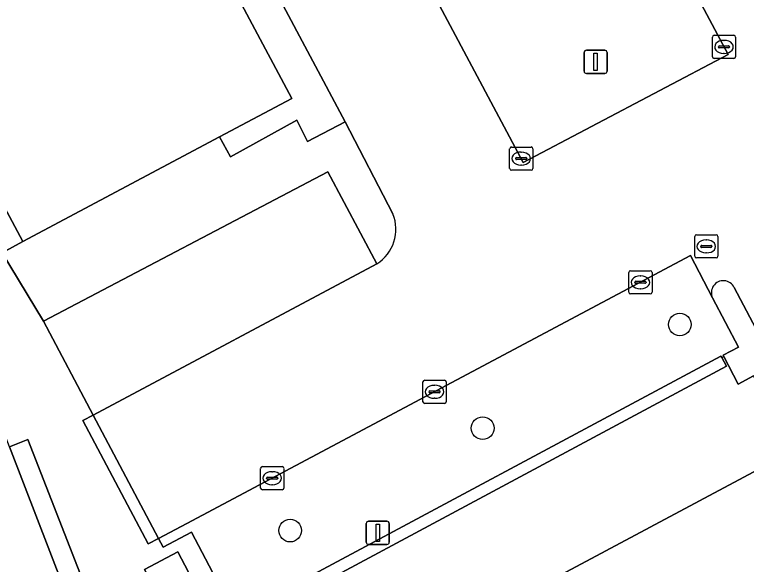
# Model space of a CAD drawing. Extents: x 160304 to 160955, y 383684 to 384161.
# Drawn here: x 160780.6 to 160812.14, y 383935.34 to 383959.05 of the extents above; entities that cross this region are included whole.
import ezdxf

# ---------------------------------------------------------------- set-up
doc = ezdxf.new("R2010")
doc.units = 0
for name, color, linetype in [('IMGEO_Boom', 7, 'Continuous'), ('IMGEO_Erf', 7, 'Continuous'), ('IMGEO_Groenvoorziening', 7, 'Continuous'), ('IMGEO_Kolk', 7, 'Continuous'), ('IMGEO_Lichtmast', 7, 'Continuous'), ('IMGEO_Pand', 7, 'Continuous'), ('IMGEO_Parkeervlak_open', 7, 'Continuous'), ('IMGEO_Rijbaan_lokaal_open', 7, 'Continuous'), ('IMGEO_Rioolput', 7, 'Continuous'), ('IMGEO_Verkeerseiland_open', 7, 'Continuous'), ('IMGEO_Voetpad_gesloten', 7, 'Continuous'), ('IMGEO_Voetpad_open', 7, 'Continuous')]:
    doc.layers.add(name, color=color, linetype=linetype)

msp = doc.modelspace()

# ---------------------------------------------------------------- linework, layer by layer
at = {"layer": 'IMGEO_Boom'}
for centre in [(160809.27, 383945.682), (160800.773, 383941.214), (160792.476, 383936.796)]:
    msp.add_circle(centre, 0.489, dxfattribs=at)
at = {"layer": 'IMGEO_Erf'}
for points in [[(160773.144, 383991.809), (160792.547, 383955.437), (160789.439, 383953.779), (160789.901, 383952.915), (160792.759, 383954.5), (160793.228, 383953.573), (160794.841, 383954.422), (160783.352, 383976.011), (160781.236, 383979.986), (160780.405, 383981.548)], [(160780.073, 383948.774), (160780.961, 383949.257), (160774.814, 383960.781)]]:
    msp.add_lwpolyline(points, dxfattribs=at)
at = {"layer": 'IMGEO_Groenvoorziening'}
msp.add_lwpolyline([(160811.073, 383944.262), (160811.041, 383944.322), (160791.889, 383934.047), (160791.984, 383933.871), (160792.126, 383933.607), (160811.278, 383943.881)], close=True, dxfattribs=at)
at = {"layer": 'IMGEO_Kolk'}
for p, q in [((160810.672, 383957.23), (160810.672, 383958.082)), ((160810.747, 383958.156), (160811.599, 383958.156)), ((160811.16, 383957.936), (160811.185, 383957.936)), ((160811.673, 383958.082), (160811.673, 383957.23)), ((160810.931, 383957.65), (160810.931, 383957.662)), ((160811.369, 383957.613), (160810.971, 383957.613)), ((160810.974, 383957.699), (160811.372, 383957.699)), ((160811.415, 383957.662), (160811.415, 383957.65)), ((160811.183, 383957.376), (160811.158, 383957.376)), ((160811.599, 383957.156), (160810.747, 383957.156)), ((160801.936, 383952.412), (160801.936, 383953.264)), ((160802.011, 383953.338), (160802.863, 383953.338)), ((160802.937, 383953.264), (160802.937, 383952.412)), ((160802.195, 383952.832), (160802.195, 383952.844)), ((160802.238, 383952.881), (160802.636, 383952.881)), ((160802.424, 383953.118), (160802.449, 383953.118)), ((160802.679, 383952.844), (160802.679, 383952.832)), ((160802.633, 383952.795), (160802.235, 383952.795)), ((160802.447, 383952.558), (160802.422, 383952.558)), ((160802.863, 383952.338), (160802.011, 383952.338)), ((160807.07, 383947.077), (160807.07, 383947.929)), ((160807.145, 383948.003), (160807.997, 383948.003)), ((160808.071, 383947.929), (160808.071, 383947.077)), ((160807.329, 383947.497), (160807.329, 383947.509)), ((160807.372, 383947.546), (160807.77, 383947.546)), ((160807.558, 383947.783), (160807.583, 383947.783)), ((160807.813, 383947.509), (160807.813, 383947.497)), ((160807.767, 383947.46), (160807.369, 383947.46)), ((160807.581, 383947.223), (160807.556, 383947.223)), ((160807.997, 383947.003), (160807.145, 383947.003)), ((160798.2, 383942.354), (160798.2, 383943.206)), ((160798.275, 383943.28), (160799.127, 383943.28)), ((160799.201, 383943.206), (160799.201, 383942.354)), ((160798.459, 383942.774), (160798.459, 383942.786)), ((160798.502, 383942.823), (160798.9, 383942.823)), ((160798.688, 383943.06), (160798.713, 383943.06)), ((160798.943, 383942.786), (160798.943, 383942.774)), ((160798.897, 383942.737), (160798.499, 383942.737)), ((160798.711, 383942.5), (160798.686, 383942.5)), ((160799.127, 383942.28), (160798.275, 383942.28)), ((160791.204, 383938.628), (160791.204, 383939.48)), ((160791.279, 383939.554), (160792.131, 383939.554)), ((160791.692, 383939.334), (160791.717, 383939.334)), ((160792.205, 383939.48), (160792.205, 383938.628)), ((160791.463, 383939.048), (160791.463, 383939.06)), ((160791.901, 383939.011), (160791.503, 383939.011)), ((160791.506, 383939.097), (160791.904, 383939.097)), ((160791.947, 383939.06), (160791.947, 383939.048)), ((160791.715, 383938.774), (160791.69, 383938.774)), ((160792.131, 383938.554), (160791.279, 383938.554))]:
    msp.add_line(p, q, dxfattribs=at)
for points in [[(160810.672, 383957.23), (160810.672, 383958.082)], [(160810.747, 383958.156), (160811.599, 383958.156)], [(160811.673, 383958.082), (160811.673, 383957.23)], [(160811.599, 383957.156), (160810.747, 383957.156)], [(160801.936, 383952.412), (160801.936, 383953.264)], [(160802.011, 383953.338), (160802.863, 383953.338)], [(160802.937, 383953.264), (160802.937, 383952.412)], [(160802.863, 383952.338), (160802.011, 383952.338)], [(160807.07, 383947.077), (160807.07, 383947.929)], [(160807.145, 383948.003), (160807.997, 383948.003)], [(160808.071, 383947.929), (160808.071, 383947.077)], [(160807.997, 383947.003), (160807.145, 383947.003)], [(160798.2, 383942.354), (160798.2, 383943.206)], [(160798.275, 383943.28), (160799.127, 383943.28)], [(160799.201, 383943.206), (160799.201, 383942.354)], [(160799.127, 383942.28), (160798.275, 383942.28)], [(160791.204, 383938.628), (160791.204, 383939.48)], [(160791.279, 383939.554), (160792.131, 383939.554)], [(160792.205, 383939.48), (160792.205, 383938.628)], [(160792.131, 383938.554), (160791.279, 383938.554)]]:
    msp.add_lwpolyline(points, dxfattribs=at)
for centre, radius, start, end in [((160810.749, 383958.08), 0.0765, 91.552, 178.448), ((160810.749, 383958.08), 0.0765, 91.552, 178.448), ((160811.597, 383958.08), 0.0765, 1.552, 88.448), ((160811.597, 383958.08), 0.0765, 1.552, 88.448), ((160810.971, 383957.659), 0.0403, 85.8775, 175.7526), ((160810.968, 383957.649), 0.0366, 178.938, 274.7102), ((160811.372, 383957.656), 0.043, 264.8664, 352.4533), ((160811.376, 383957.661), 0.0386, 1.7309, 96.639), ((160810.749, 383957.232), 0.0765, 181.552, 268.448), ((160810.749, 383957.232), 0.0765, 181.552, 268.448), ((160811.597, 383957.232), 0.0765, 271.552, 358.448), ((160811.597, 383957.232), 0.0765, 271.552, 358.448), ((160802.013, 383953.262), 0.0765, 91.552, 178.448), ((160802.013, 383953.262), 0.0765, 91.552, 178.448), ((160802.861, 383953.262), 0.0765, 1.552, 88.448), ((160802.861, 383953.262), 0.0765, 1.552, 88.448), ((160802.235, 383952.841), 0.0403, 85.8775, 175.7526), ((160802.64, 383952.843), 0.0386, 1.7309, 96.639), ((160802.232, 383952.831), 0.0366, 178.938, 274.7102), ((160802.636, 383952.838), 0.043, 264.8664, 352.4533), ((160802.013, 383952.414), 0.0765, 181.552, 268.448), ((160802.013, 383952.414), 0.0765, 181.552, 268.448), ((160802.861, 383952.414), 0.0765, 271.552, 358.448), ((160802.861, 383952.414), 0.0765, 271.552, 358.448), ((160807.147, 383947.927), 0.0765, 91.552, 178.448), ((160807.147, 383947.927), 0.0765, 91.552, 178.448), ((160807.995, 383947.927), 0.0765, 1.552, 88.448), ((160807.995, 383947.927), 0.0765, 1.552, 88.448), ((160807.369, 383947.506), 0.0403, 85.8775, 175.7526), ((160807.366, 383947.496), 0.0366, 178.938, 274.7102), ((160807.77, 383947.503), 0.043, 264.8664, 352.4533), ((160807.774, 383947.508), 0.0386, 1.7309, 96.639), ((160807.147, 383947.079), 0.0765, 181.552, 268.448), ((160807.147, 383947.079), 0.0765, 181.552, 268.448), ((160807.995, 383947.079), 0.0765, 271.552, 358.448), ((160807.995, 383947.079), 0.0765, 271.552, 358.448), ((160798.277, 383943.204), 0.0765, 91.552, 178.448), ((160798.277, 383943.204), 0.0765, 91.552, 178.448), ((160799.125, 383943.204), 0.0765, 1.552, 88.448), ((160799.125, 383943.204), 0.0765, 1.552, 88.448), ((160798.499, 383942.783), 0.0403, 85.8775, 175.7526), ((160798.496, 383942.773), 0.0366, 178.938, 274.7102), ((160798.9, 383942.78), 0.043, 264.8664, 352.4533), ((160798.904, 383942.785), 0.0386, 1.7309, 96.639), ((160798.277, 383942.356), 0.0765, 181.552, 268.448), ((160798.277, 383942.356), 0.0765, 181.552, 268.448), ((160799.125, 383942.356), 0.0765, 271.552, 358.448), ((160799.125, 383942.356), 0.0765, 271.552, 358.448), ((160791.281, 383939.478), 0.0765, 91.552, 178.448), ((160791.281, 383939.478), 0.0765, 91.552, 178.448), ((160792.129, 383939.478), 0.0765, 1.552, 88.448), ((160792.129, 383939.478), 0.0765, 1.552, 88.448), ((160791.503, 383939.057), 0.0403, 85.8775, 175.7526), ((160791.5, 383939.047), 0.0366, 178.938, 274.7102), ((160791.904, 383939.054), 0.043, 264.8664, 352.4533), ((160791.908, 383939.059), 0.0386, 1.7309, 96.639), ((160791.281, 383938.63), 0.0765, 181.552, 268.448), ((160791.281, 383938.63), 0.0765, 181.552, 268.448), ((160792.129, 383938.63), 0.0765, 271.552, 358.448), ((160792.129, 383938.63), 0.0765, 271.552, 358.448)]:
    msp.add_arc(centre, radius, start, end, dxfattribs=at)
for centre, major_axis, ratio, start_param, end_param in [((160811.159, 383957.656), (-0.387, 0.002), 0.722429, 4.712389, 7.853982), ((160811.184, 383957.656), (-0.39, 0.002), 0.717154, 1.570796, 4.712389), ((160802.423, 383952.838), (-0.387, 0.002), 0.722429, 4.712389, 7.853982), ((160802.448, 383952.838), (-0.39, 0.002), 0.717154, 1.570796, 4.712389), ((160807.557, 383947.503), (-0.387, 0.002), 0.722429, 4.712389, 7.853982), ((160807.582, 383947.503), (-0.39, 0.002), 0.717154, 1.570796, 4.712389), ((160798.687, 383942.78), (-0.387, 0.002), 0.722429, 4.712389, 7.853982), ((160798.712, 383942.78), (-0.39, 0.002), 0.717154, 1.570796, 4.712389), ((160791.691, 383939.054), (-0.387, 0.002), 0.722429, 4.712389, 7.853982), ((160791.716, 383939.054), (-0.39, 0.002), 0.717154, 1.570796, 4.712389)]:
    msp.add_ellipse(centre, major_axis=major_axis, ratio=ratio, start_param=start_param, end_param=end_param, dxfattribs=at)
at = {"layer": 'IMGEO_Lichtmast'}
for p, q in [((160805.143, 383956.609), (160805.143, 383957.409)), ((160805.143, 383957.409), (160805.143, 383956.609)), ((160805.243, 383957.509), (160806.033, 383957.509)), ((160806.033, 383957.509), (160805.243, 383957.509)), ((160806.133, 383957.409), (160806.133, 383956.609)), ((160806.133, 383956.609), (160806.133, 383957.409)), ((160806.033, 383956.509), (160805.243, 383956.509)), ((160805.243, 383956.509), (160806.033, 383956.509)), ((160795.758, 383936.296), (160795.758, 383937.096)), ((160795.758, 383937.096), (160795.758, 383936.296)), ((160795.858, 383937.196), (160796.648, 383937.196)), ((160796.648, 383937.196), (160795.858, 383937.196)), ((160796.748, 383937.096), (160796.748, 383936.296)), ((160796.748, 383936.296), (160796.748, 383937.096)), ((160796.648, 383936.196), (160795.858, 383936.196)), ((160795.858, 383936.196), (160796.648, 383936.196))]:
    msp.add_line(p, q, dxfattribs=at)
for points in [[(160805.563, 383957.384), (160805.713, 383957.384), (160805.713, 383956.634), (160805.563, 383956.634), (160805.563, 383957.384)], [(160796.178, 383937.071), (160796.328, 383937.071), (160796.328, 383936.321), (160796.178, 383936.321), (160796.178, 383937.071)]]:
    msp.add_lwpolyline(points, dxfattribs=at)
for centre, start, end in [((160805.243, 383957.409), 90, 180), ((160805.243, 383957.409), 90, 180), ((160806.033, 383957.409), 0, 90), ((160806.033, 383957.409), 360, 90), ((160805.243, 383956.609), 180, 270), ((160805.243, 383956.609), 180, 270), ((160806.033, 383956.609), 270, 0), ((160806.033, 383956.609), 270, 0), ((160795.858, 383937.096), 90, 180), ((160795.858, 383937.096), 90, 180), ((160796.648, 383937.096), 0, 90), ((160796.648, 383937.096), 360, 90), ((160795.858, 383936.296), 180, 270), ((160795.858, 383936.296), 180, 270), ((160796.648, 383936.296), 270, 0), ((160796.648, 383936.296), 270, 0)]:
    msp.add_arc(centre, 0.1, start, end, dxfattribs=at)
at = {"layer": 'IMGEO_Pand'}
msp.add_lwpolyline([(160773.144, 383991.809), (160765.23, 383987.587), (160761.577, 383985.638), (160770.706, 383968.524), (160771.843, 383969.13), (160775.968, 383961.397), (160774.814, 383960.781), (160780.961, 383949.257), (160789.439, 383953.779), (160792.547, 383955.437)], close=True, dxfattribs=at)
at = {"layer": 'IMGEO_Parkeervlak_open'}
for points in [[(160811.351, 383957.327), (160800.275, 383978.122), (160791.461, 383973.452), (160802.524, 383952.671)], [(160783.989, 383941.774), (160796.212, 383948.298), (160794.102, 383952.265), (160781.844, 383945.826)], [(160811.073, 383944.262), (160811.16, 383944.309), (160811.134, 383944.36), (160811.799, 383944.705), (160810.678, 383946.827), (160809.733, 383948.656), (160788.027, 383937.097), (160786.802, 383936.458), (160787.001, 383936.082), (160788.223, 383936.724), (160790.207, 383932.944), (160791.984, 383933.871), (160791.889, 383934.047), (160811.041, 383944.322)], [(160814.156, 383940.234), (160813.481, 383941.466), (160812.444, 383943.463), (160811.779, 383943.117), (160811.16, 383944.309), (160811.073, 383944.262), (160811.278, 383943.881), (160792.126, 383933.607), (160791.984, 383933.871), (160793.759, 383929.343)]]:
    msp.add_lwpolyline(points, close=True, dxfattribs=at)
at = {"layer": 'IMGEO_Rijbaan_lokaal_open'}
for points in [[(160823.871, 383937.679), (160818.53, 383947.772), (160816.124, 383946.481), (160815.984, 383946.742), (160815.872, 383946.682), (160814.972, 383946.198), (160813.185, 383949.602), (160812.822, 383950.285), (160820.023, 383954.079), (160802.804, 383986.252), (160801.739, 383985.691), (160793.392, 383981.297), (160783.352, 383976.011), (160794.841, 383954.422), (160796.905, 383950.454)], [(160792.783, 383908.2), (160782.721, 383934.328), (160780.378, 383940.412), (160775.292, 383953.625), (160770.558, 383951.777), (160780.153, 383926.593), (160780.327, 383926.147), (160781.576, 383922.953), (160781.796, 383922.391), (160786.081, 383911.423), (160789.845, 383901.965)], [(160796.212, 383948.298), (160783.989, 383941.774), (160786.802, 383936.458), (160788.027, 383937.097), (160809.733, 383948.656), (160810.678, 383946.827)], [(160811.617, 383947.275), (160814.428, 383941.946)], [(160813.481, 383941.466), (160814.156, 383940.234), (160793.759, 383929.343), (160796.14, 383923.272), (160817.571, 383934.699)]]:
    msp.add_lwpolyline(points, dxfattribs=at)
msp.add_lwpolyline([(160802.524, 383952.671), (160791.461, 383973.452), (160800.275, 383978.122), (160811.351, 383957.327)], close=True, dxfattribs=at)
for centre, radius, start, end in [((160795.257, 383949.794), 1.775, 302.5404, 21.8218), ((160811.147, 383947.052), 0.52, 25.3334, 205.6785)]:
    msp.add_arc(centre, radius, start, end, dxfattribs=at)
at = {"layer": 'IMGEO_Rioolput'}
for p, q in [((160809.909, 383948.626), (160809.909, 383949.478)), ((160809.984, 383949.552), (160810.836, 383949.552)), ((160810.91, 383949.478), (160810.91, 383948.626)), ((160810.168, 383949.046), (160810.168, 383949.058)), ((160810.211, 383949.095), (160810.609, 383949.095)), ((160810.397, 383949.332), (160810.422, 383949.332)), ((160810.652, 383949.058), (160810.652, 383949.046)), ((160810.606, 383949.009), (160810.208, 383949.009)), ((160810.42, 383948.772), (160810.395, 383948.772)), ((160810.836, 383948.552), (160809.984, 383948.552))]:
    msp.add_line(p, q, dxfattribs=at)
for points in [[(160809.909, 383948.626), (160809.909, 383949.478)], [(160809.984, 383949.552), (160810.836, 383949.552)], [(160810.91, 383949.478), (160810.91, 383948.626)], [(160810.836, 383948.552), (160809.984, 383948.552)]]:
    msp.add_lwpolyline(points, dxfattribs=at)
for centre, radius, start, end in [((160809.986, 383949.476), 0.0765, 91.552, 178.448), ((160809.986, 383949.476), 0.0765, 91.552, 178.448), ((160810.834, 383949.476), 0.0765, 1.552, 88.448), ((160810.834, 383949.476), 0.0765, 1.552, 88.448), ((160810.208, 383949.055), 0.0403, 85.8775, 175.7526), ((160810.613, 383949.057), 0.0386, 1.7309, 96.639), ((160810.205, 383949.045), 0.0366, 178.938, 274.7102), ((160810.609, 383949.052), 0.043, 264.8664, 352.4533), ((160809.986, 383948.628), 0.0765, 181.552, 268.448), ((160809.986, 383948.628), 0.0765, 181.552, 268.448), ((160810.834, 383948.628), 0.0765, 271.552, 358.448), ((160810.834, 383948.628), 0.0765, 271.552, 358.448)]:
    msp.add_arc(centre, radius, start, end, dxfattribs=at)
for centre, major_axis, ratio, start_param, end_param in [((160810.396, 383949.052), (-0.387, 0.002), 0.722429, 4.712389, 7.853982), ((160810.421, 383949.052), (-0.39, 0.002), 0.717154, 1.570796, 4.712389)]:
    msp.add_ellipse(centre, major_axis=major_axis, ratio=ratio, start_param=start_param, end_param=end_param, dxfattribs=at)
at = {"layer": 'IMGEO_Verkeerseiland_open'}
for points in [[(160814.428, 383941.946), (160811.617, 383947.275)], [(160810.678, 383946.827), (160811.799, 383944.705), (160811.134, 383944.36), (160811.16, 383944.309), (160811.779, 383943.117), (160812.444, 383943.463), (160813.481, 383941.466)]]:
    msp.add_lwpolyline(points, dxfattribs=at)
msp.add_arc((160811.147, 383947.052), 0.52, 25.3334, 205.6785, dxfattribs=at)
at = {"layer": 'IMGEO_Voetpad_gesloten'}
msp.add_lwpolyline([(160787.63, 383935.875), (160786.205, 383935.112), (160786.977, 383933.671), (160788.402, 383934.434)], close=True, dxfattribs=at)
at = {"layer": 'IMGEO_Voetpad_open'}
for points in [[(160796.905, 383950.454), (160794.841, 383954.422), (160793.228, 383953.573), (160792.759, 383954.5), (160789.901, 383952.915), (160789.439, 383953.779), (160780.961, 383949.257), (160780.073, 383948.774), (160781.844, 383945.826), (160794.102, 383952.265)], [(160794.102, 383952.265), (160796.212, 383948.298)], [(160780.378, 383940.412), (160781.166, 383940.72), (160783.537, 383934.647), (160782.721, 383934.328), (160792.783, 383908.2), (160795.078, 383909.479), (160794.261, 383910.993), (160793.605, 383912.207), (160791.95, 383915.267), (160792.132, 383915.366), (160792.114, 383915.415), (160786.198, 383930.852), (160790.207, 383932.944), (160788.223, 383936.724), (160787.001, 383936.082), (160786.802, 383936.458), (160786.361, 383936.224), (160783.548, 383941.54), (160783.989, 383941.774), (160781.844, 383945.826), (160780.073, 383948.774)]]:
    msp.add_lwpolyline(points, dxfattribs=at)
for points in [[(160783.989, 383941.774), (160783.548, 383941.54), (160786.361, 383936.224), (160786.802, 383936.458)], [(160781.166, 383940.72), (160780.378, 383940.412), (160782.721, 383934.328), (160783.537, 383934.647)], [(160787.63, 383935.875), (160788.402, 383934.434), (160786.977, 383933.671), (160786.205, 383935.112)]]:
    msp.add_lwpolyline(points, close=True, dxfattribs=at)
msp.add_arc((160795.257, 383949.794), 1.775, 302.5404, 21.8218, dxfattribs=at)

doc.saveas('drawing.dxf')
